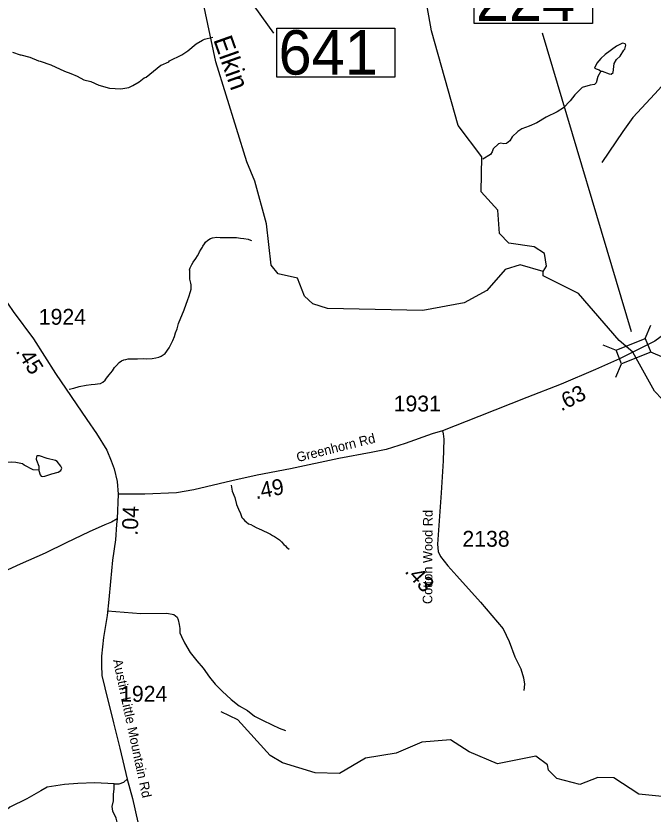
# Model space of a CAD drawing. Extents: x 1248224 to 1454986, y 825081 to 985870.
# Drawn here: x 1425528 to 1430543, y 922355 to 928641 of the extents above; entities that cross this region are included whole.
import ezdxf

# ---------------------------------------------------------------- set-up
doc = ezdxf.new("R2010")
doc.units = 0
for name, color, linetype in [('Exist Hydrographic Creek Single Shore', 7, 'Continuous'), ('Exist Hydrographic Creek Single Shore Label', 7, 'Continuous'), ('Exist Hydrographic Misc Water Feature', 7, 'Continuous'), ('Exist Road Non-System Type 51', 7, 'Continuous'), ('Exist Road Secondary Mileage Hundredths English Label', 7, 'Continuous'), ('Exist Road Secondary Structure Standard Bridge Attributed CELL', 7, 'Continuous'), ('Exist Road Secondary Structure Standard Bridge Number Label', 7, 'Continuous'), ('Exist Road Secondary Type 41 Attributed', 7, 'Continuous'), ('Exist Road Secondary Type 51 Attributed', 7, 'Continuous'), ('Exist Road Secondary Type 51 Label', 7, 'Continuous'), ('Exist Road Secondary Type 51 Number Label', 7, 'Continuous')]:
    doc.layers.add(name, color=color, linetype=linetype)

msp = doc.modelspace()

# ---------------------------------------------------------------- linework, layer by layer
at = {"layer": 'Exist Hydrographic Creek Single Shore'}
for points in [[(1429678.4, 926628.1), (1429496.4, 926681.1), (1429378.4, 926644.1), (1429234.4, 926479.5), (1429057.4, 926381.3), (1428730.4, 926322.3), (1427980.5, 926337.3), (1427864.4, 926372.6), (1427798.4, 926432.9), (1427743.4, 926575.3), (1427593.4, 926611.1), (1427536.4, 926677.8), (1427501.3, 927003.7), (1427408.4, 927340.4), (1427344.4, 927492.7), (1427101.4, 928279), (1427001.3, 928750.4), (1426977.3, 928773.9), (1426925.4, 929109.8), (1426670.7, 929552.3), (1426596.6, 929711), (1426584.7, 929782.2)], [(1430383.1, 925993.4), (1430277.4, 926084.3), (1429957, 926456.3), (1429678.4, 926595.3), (1429678.4, 926628.1)], [(1432274.4, 922902.2), (1432149.5, 922921.2), (1432017.5, 922973.1), (1431877.5, 923090.8), (1431748.5, 923303.5), (1431516.5, 923383.7), (1431311.5, 923545.4), (1431096.4, 923658), (1431015.4, 923784.4), (1431035.4, 923918.7), (1431197.5, 924099.3), (1431224.5, 924197.2), (1431182.4, 924605.2), (1431111.5, 924859.3), (1431098.5, 925049.9), (1430962.4, 925295.7), (1430842.4, 925514.1), (1430676.3, 925558.6), (1430554.7, 925685.5), (1430383.1, 925993.4)]]:
    msp.add_lwpolyline(points, dxfattribs=at)
at = {"layer": 'Exist Hydrographic Misc Water Feature'}
for points in [[(1429678.4, 926628.1), (1429704.4, 926670.3), (1429689.5, 926769.1), (1429607.4, 926823.3), (1429407.4, 926850.3), (1429334.4, 926927.3), (1429321.4, 927111.4), (1429190.5, 927255.3), (1429196.4, 927530.9), (1429009.4, 927777.6), (1428798.4, 928523.8), (1428738.4, 928866.5), (1428545.4, 929211.8), (1428556.4, 929369.1), (1428626.4, 929551.5), (1428608.4, 929867.1), (1428635.4, 930011), (1428663.4, 930992)], [(1425502.3, 928355.5), (1425561.6, 928334.3), (1425567.1, 928335.9), (1425637.2, 928317), (1425704.7, 928287.8), (1425718.6, 928285.5), (1425802.2, 928256), (1425911.3, 928206), (1425961, 928189.1), (1426010.6, 928166.2), (1426062.1, 928137.2), (1426117.9, 928124.2), (1426181.3, 928095.1), (1426265, 928073.5), (1426352.9, 928065.9), (1426417.1, 928076.7), (1426449.3, 928092.2), (1426497.8, 928121.3), (1426538.3, 928152.6), (1426554.4, 928160.3), (1426668.1, 928254.3), (1426672, 928252.5), (1426732.5, 928281.1), (1426737.3, 928286.5), (1426833.5, 928335.3), (1426882, 928366.4), (1426947, 928421.3), (1426995.5, 928450.4), (1427011.6, 928458.1), (1427077.1, 928473.3)], [(1430132.9, 928207.5), (1430143.2, 928207.2), (1430198.7, 928184.1), (1430214.7, 928181.9), (1430229, 928195.6), (1430238.2, 928265.4), (1430254.7, 928297.2), (1430283.2, 928324.7), (1430312, 928372.2), (1430320.1, 928380.1), (1430328.7, 928412), (1430322.9, 928422), (1430302.9, 928426.4), (1430254.5, 928403.2), (1430165.4, 928338.9), (1430132.9, 928307.4), (1430100.2, 928270), (1430081.7, 928230.9), (1430103.4, 928221.9), (1430119.3, 928215.6), (1430132.9, 928207.5)], [(1430132.9, 928207.5), (1430108.4, 928163.7), (1430095.5, 928114), (1430081.3, 928102.2), (1430049.2, 928096.8), (1429985, 928077.9), (1429978.8, 928073.4), (1429927.3, 928020.2), (1429891, 927971.6), (1429838.1, 927918.5), (1429789.5, 927885.4), (1429700.9, 927843), (1429628.1, 927800.3), (1429567, 927773.6), (1429510.6, 927751.8), (1429478.5, 927731.2), (1429434.1, 927688.2), (1429416.3, 927658.1), (1429389.5, 927637.4), (1429369.6, 927635.1), (1429345.8, 927638.2), (1429327.3, 927633.7), (1429284.6, 927594.4), (1429276.2, 927570.5), (1429263.8, 927548.8), (1429204.2, 927513.7)], [(1425709.5, 925063.7), (1425664.9, 925066.7), (1425593.8, 925104.2), (1425578.7, 925112.6), (1425526, 925122.8), (1425494.2, 925126), (1425410.9, 925124.9), (1425397.6, 925127.7), (1425375.5, 925149.4), (1425359.6, 925149.7), (1425344.3, 925144.7), (1425293.6, 925103.5), (1425269.5, 925096), (1425253.5, 925094.2), (1425245.5, 925096.4), (1425225.7, 925106.7), (1425217.9, 925122.9), (1425214.3, 925147), (1425206.7, 925169.2), (1425190.9, 925181.5), (1425165.1, 925189.9), (1425153.8, 925201.8)], [(1425709.5, 925063.7), (1425708.8, 925060), (1425718.2, 925025.8), (1425726.1, 925017.6), (1425736, 925013.4), (1425756.1, 925015.1), (1425810.4, 925034.1), (1425860.6, 925047.3), (1425882.8, 925060.8), (1425889.1, 925078.7), (1425881.5, 925094.8), (1425852, 925131.4), (1425838.2, 925139.6), (1425774.4, 925154.8), (1425714.8, 925175.9), (1425698.9, 925176.2), (1425690.8, 925172.3), (1425688.4, 925150.4), (1425690.2, 925142.4), (1425709.4, 925094), (1425709.5, 925063.7)], [(1430615.5, 922492.5), (1430432.5, 922512.5), (1430234.5, 922641.3), (1430109.5, 922643.8), (1429966.5, 922587.6), (1429784.5, 922634), (1429719.5, 922701), (1429711.5, 922743.8), (1429620.5, 922811.3), (1429319.4, 922751.7), (1429096.4, 922844.8), (1428948.4, 922939.7), (1428722.4, 922921.3), (1428520.5, 922833.4), (1428278.4, 922795.7), (1428075.4, 922674.9), (1427884.4, 922678.8), (1427627.5, 922759.5), (1427528.4, 922817.3), (1427275.4, 923098.2), (1427142.4, 923160)]]:
    msp.add_lwpolyline(points, dxfattribs=at)
at = {"layer": 'Exist Road Non-System Type 51'}
for points in [[(1431118.2, 928284.3), (1431063.3, 928297), (1430980.6, 928314.5), (1430918, 928317), (1430855.3, 928304.5), (1430812.7, 928286.9), (1430735, 928224.2), (1430557, 928028.6), (1430384.1, 927840.5), (1430306.4, 927730.1), (1430141, 927486.8)], [(1425948.3, 925702.9), (1425984.5, 925710.1), (1426026.9, 925723.3), (1426081, 925732.1), (1426121.2, 925737.6), (1426151.2, 925741), (1426169.3, 925742.5), (1426193.4, 925746), (1426211.6, 925755.7), (1426229.6, 925771.4), (1426241.9, 925787.1), (1426262.5, 925814.7), (1426287.2, 925846.4), (1426303.7, 925872), (1426320, 925887.6), (1426340.5, 925911.3), (1426358.8, 925924.9), (1426377.1, 925932.4), (1426393.1, 925936.1), (1426411.1, 925939.9), (1426443.3, 925941.4), (1426485.2, 925940.5), (1426529.3, 925943.7), (1426559.3, 925941.1), (1426599.3, 925944.2), (1426629.5, 925947.7), (1426653.5, 925953.2), (1426671.7, 925960.8), (1426702.3, 925982.2), (1426735.1, 926027.7), (1426762.1, 926085.2), (1426776.9, 926116.9), (1426785.3, 926144.9), (1426796, 926176.7), (1426808.8, 926218.5), (1426851, 926327.6), (1426880.4, 926409.1), (1426889, 926428.8), (1426901.7, 926470.7), (1426908.1, 926490.5), (1426908.4, 926502.5), (1426906.8, 926524.6), (1426905.1, 926536.7), (1426897.9, 926568.8), (1426896.1, 926586.9), (1426897.1, 926632.8), (1426895.3, 926640.9), (1426899.6, 926656.9), (1426912, 926682.6), (1426924.2, 926702.5), (1426942.9, 926730.1), (1426957.4, 926751.8), (1426967.6, 926769.6), (1426973.8, 926783.5), (1426986.3, 926805.2), (1426996.7, 926821), (1426998.8, 926826.9), (1427011.2, 926846.8), (1427021.5, 926858.6), (1427039.8, 926876.3), (1427060.1, 926888), (1427076.2, 926893.7), (1427108.3, 926899.1), (1427136.3, 926896.5), (1427174.3, 926895.7), (1427206.4, 926897), (1427236.3, 926896.4), (1427264.4, 926895.9), (1427296.3, 926891.3), (1427322.3, 926888.7), (1427356.1, 926882.2), (1427374, 926875.9), (1427381.9, 926871.6)], [(1427222.3, 924945.4), (1427229.3, 924897.4), (1427250.4, 924848.8), (1427265.4, 924792.6), (1427280.7, 924756.2), (1427295.9, 924721.9), (1427307.4, 924691.7), (1427317.2, 924679.8), (1427328.9, 924665.5), (1427340.6, 924657.2), (1427358.4, 924640.8), (1427376.3, 924634.5), (1427396.2, 924626.1), (1427417.8, 924611.6), (1427443.7, 924601.1), (1427461.6, 924592.7), (1427481.3, 924582.3), (1427499.2, 924574), (1427530.8, 924559.2), (1427548.7, 924549), (1427564.5, 924540.6), (1427580.3, 924530.3), (1427602, 924513.8), (1427617.9, 924499.4), (1427637.5, 924479.3), (1427649.3, 924467), (1427659, 924456.8), (1427678.8, 924440.4)], [(1426248.3, 923955.9), (1426510.1, 923934.8), (1426716.2, 923936.9), (1426770, 923925.8), (1426797.6, 923905.2), (1426805.4, 923885), (1426812.7, 923848.9), (1426818, 923816.7), (1426819.4, 923782.6), (1426830.9, 923752.4), (1426853.8, 923703.9), (1426900.3, 923626.9), (1426953.2, 923561.8), (1427002, 923503), (1427050.7, 923434), (1427095.6, 923379.1), (1427150.5, 923323.9), (1427223.5, 923258.4), (1427284.4, 923207.2), (1427349.7, 923170), (1427404.8, 923126.9), (1427468.3, 923093.5), (1427545.6, 923058), (1427599.1, 923031.1), (1427650.8, 923011.9)], [(1426300.4, 922593.1), (1426339.5, 922593.1), (1426376.5, 922606.1), (1426404.7, 922630.5)], [(1426300.4, 922593.1), (1426150.3, 922601.8), (1426015.5, 922595.2), (1425911.1, 922588.7), (1425774.2, 922566.9), (1425724.1, 922538.6), (1425613.2, 922475.5), (1425480.6, 922410.3), (1425391.4, 922334.1), (1425232.7, 922175.2), (1425052.2, 922005.5), (1424909.7, 921825.8), (1424855.3, 921778), (1424687.9, 921675.7), (1424563.9, 921575.6), (1424542.2, 921571.2), (1424503, 921571.2), (1424387.8, 921584.3), (1424311.7, 921599.5), (1424290.6, 921591.3)], [(1426311.2, 922174.2), (1426326.5, 922231.8), (1426330.8, 922268.8), (1426317.8, 922323.2), (1426291.7, 922377.6), (1426285.2, 922414.6), (1426296, 922460.3), (1426296, 922508.2), (1426302.6, 922553.9), (1426300.4, 922593.1)]]:
    msp.add_lwpolyline(points, dxfattribs=at)
at = {"layer": 'Exist Road Secondary Structure Standard Bridge Attributed CELL'}
for p, q in [((1430481.5, 926100.3), (1430525.6, 926204.6)), ((1430147.4, 926051.6), (1430251.7, 926007.5)), ((1430524.1, 925995.5), (1430628.4, 925951.4)), ((1430251.2, 925796), (1430295.3, 925900.3))]:
    msp.add_line(p, q, dxfattribs=at)
msp.add_lwpolyline([(1430251.7, 926007.5), (1430481.3, 926100.8), (1430524.9, 925993.5), (1430295.3, 925900.3)], close=True, dxfattribs=at)
at = {"layer": 'Exist Road Secondary Structure Standard Bridge Number Label'}
for p, q in [((1426674.8, 929733.4), (1427556.5, 928506.2)), ((1430372.8, 926152.9), (1429672.6, 928504.7))]:
    msp.add_line(p, q, dxfattribs=at)
for points in [[(1429136.3, 928966), (1430065.3, 928966), (1430065.3, 928581.9), (1429136.3, 928581.9)], [(1427582.9, 928543.8), (1428511.8, 928543.8), (1428511.8, 928159.6), (1427582.9, 928159.6)]]:
    msp.add_lwpolyline(points, close=True, dxfattribs=at)
at = {"layer": 'Exist Road Secondary Type 41 Attributed'}
msp.add_lwpolyline([(1428886.2, 925374.2), (1428892.2, 925350.6), (1428895.2, 925308.3), (1428890.7, 925136.2), (1428874.1, 924884.1), (1428845.5, 924481.9), (1428851.5, 924422.2), (1428869.6, 924384.4), (1428928.4, 924308.9), (1428997.8, 924232), (1429184.9, 924023.6), (1429362.5, 923814.7), (1429410.8, 923715.1), (1429456, 923592.8), (1429501.1, 923498.2), (1429522.3, 923427.3), (1429531.3, 923379), (1429525.3, 923328.2)], dxfattribs=at)
at = {"layer": 'Exist Road Secondary Type 51 Attributed'}
for points in [[(1431659.3, 927076.4), (1431609.3, 927062), (1431549.3, 927038), (1431458.6, 926993.4), (1431390, 926959.1), (1431314.7, 926900.9), (1431249.6, 926856.3), (1431201.6, 926810), (1431145.1, 926741.4), (1431093.7, 926679.7), (1430952, 926502.8), (1430847.5, 926379.4), (1430734.5, 926230.3), (1430654.6, 926151.8), (1430558.1, 926080.2), (1430383.1, 925993.4)], [(1425046.5, 926847.1), (1425127.7, 926764.6), (1425216.5, 926668.4), (1425307.2, 926568.6), (1425381.6, 926481.5), (1425426.9, 926428.9), (1425506.7, 926312.7), (1425667.6, 926098.1), (1425839.9, 925824.1), (1426086.1, 925462.2), (1426162.2, 925353.4), (1426243.9, 925220.9), (1426278.3, 925137.4), (1426300.1, 925073.9), (1426325.5, 924974), (1426332.3, 924874.7)], [(1430383.1, 925993.4), (1430278.1, 925940.9), (1430091, 925855.2), (1429819.7, 925741), (1429549.1, 925634.7), (1429170.5, 925485.6), (1428886.2, 925374.2)], [(1428886.2, 925374.2), (1428804.5, 925348.8), (1428592.4, 925274.4), (1428441.8, 925227.2), (1428324.8, 925203.8), (1428069.1, 925154.8), (1427690.1, 925073.1), (1427426.3, 925024.2), (1427228.6, 924978.9), (1426929.4, 924908.1), (1426791.6, 924886.3), (1426543.1, 924875.4), (1426332.3, 924874.7)], [(1426332.3, 924874.7), (1426324.9, 924679.3)], [(1426324.9, 924679.3), (1426279.3, 924654.8), (1426226.8, 924632.5), (1426103.4, 924577.9), (1425923.5, 924490.9), (1425757.7, 924409.9), (1425562.6, 924321.9), (1425431.2, 924263.2), (1425271.5, 924192.4), (1424875.2, 924040.7), (1424518.3, 923920.3), (1424243.4, 923827.2), (1423792.5, 923655.2), (1423155.6, 923477.2)], [(1426324.9, 924679.3), (1426318.8, 924634.8), (1426311.7, 924514.4), (1426287.5, 924355.3), (1426272.3, 924186.3), (1426259.2, 924045.7), (1426245.1, 923917.9), (1426217.8, 923746.9), (1426200.5, 923598.1), (1426201.5, 923527.2), (1426205.5, 923447.3), (1426226.8, 923350.2), (1426296.5, 923073.9), (1426345.1, 922873.6), (1426404.7, 922630.5), (1426445.2, 922476.8), (1426488.2, 922291.4)]]:
    msp.add_lwpolyline(points, dxfattribs=at)

# ---------------------------------------------------------------- texts
at = {"layer": 'Exist Hydrographic Creek Single Shore Label'}
msp.add_text('Elkin', height=150, rotation=289.47028, dxfattribs=at).set_placement((1427080.2, 928454.5))
at = {"layer": 'Exist Road Secondary Mileage Hundredths English Label'}
for s, rotation, p in [('.45', 302.15581, (1425523.2, 926001)), ('.63', 27.02213, (1429820.5, 925524.6)), ('.49', 10.49335, (1427417.6, 924834.6)), ('.04', 87.8214, (1426486.4, 924546.4)), ('.43', 312.02722, (1428583.2, 924263.1))]:
    msp.add_text(s, height=125, rotation=rotation, dxfattribs=at).set_placement(p)
at = {"layer": 'Exist Road Secondary Structure Standard Bridge Number Label'}
for s, p in [('224', (1429148.9, 928601.7)), ('641', (1427595.4, 928179.4))]:
    msp.add_text(s, height=350, dxfattribs=at).set_placement(p)
at = {"layer": 'Exist Road Secondary Type 51 Label'}
for s, rotation, p in [('Greenhorn Rd', 14.17419, (1427746.7, 925126.5)), ('Cotton Wood Rd', 89.78931, (1428805.2, 924008.7)), ('Austin Little Mountain Rd', 282.05987, (1426291.1, 923567.3))]:
    msp.add_text(s, height=75, rotation=rotation, dxfattribs=at).set_placement(p)
at = {"layer": 'Exist Road Secondary Type 51 Number Label'}
for s, p in [('1924', (1425707.8, 926209)), ('1931', (1428501.4, 925525.8)), ('2138', (1429042.3, 924460.5)), ('1924', (1426347.8, 923239.6))]:
    msp.add_text(s, height=125, dxfattribs=at).set_placement(p)

doc.saveas('drawing.dxf')
